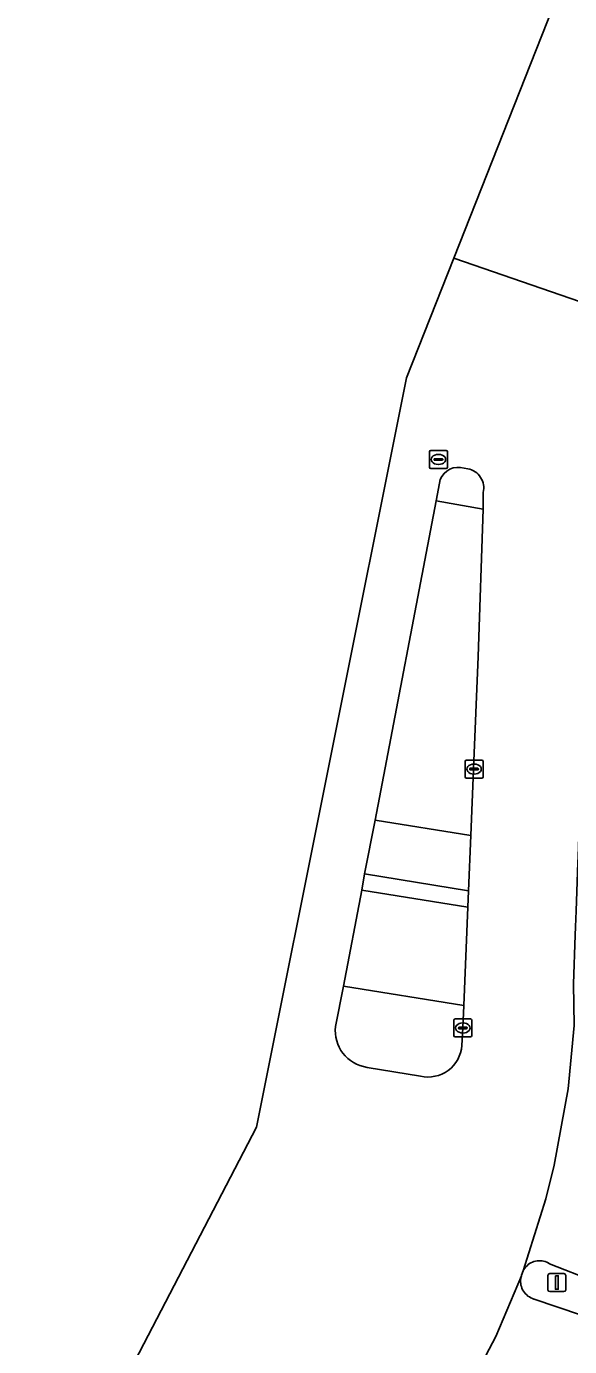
# Model space of a CAD drawing. Extents: x 159279 to 160377, y 384531 to 385888.
# Drawn here: x 159317.6 to 159347.7, y 385307.2 to 385380.6 of the extents above; entities that cross this region are included whole.
import ezdxf

# ---------------------------------------------------------------- set-up
doc = ezdxf.new("R2010")
doc.units = 0
for name, color, linetype in [('IMGEO_Fietspad_open', 7, 'Continuous'), ('IMGEO_Groenvoorziening', 7, 'Continuous'), ('IMGEO_Haag', 7, 'Continuous'), ('IMGEO_Kolk', 7, 'Continuous'), ('IMGEO_Lichtmast', 7, 'Continuous'), ('IMGEO_Rijbaan_lokaal_gesloten', 7, 'Continuous'), ('IMGEO_Rijbaan_lokaal_open', 7, 'Continuous'), ('IMGEO_Rioolput', 7, 'Continuous'), ('IMGEO_Verkeerseiland_open', 7, 'Continuous'), ('IMGEO_Voetpad_open', 7, 'Continuous')]:
    doc.layers.add(name, color=color, linetype=linetype)

msp = doc.modelspace()

# ---------------------------------------------------------------- linework, layer by layer
at = {"layer": 'IMGEO_Fietspad_open'}
msp.add_lwpolyline([(159335.18, 385327.275), (159341.862, 385326.202), (159342.084, 385331.653), (159336.202, 385332.61)], close=True, dxfattribs=at)
at = {"layer": 'IMGEO_Groenvoorziening'}
msp.add_lwpolyline([(159342.657, 385345.592), (159342.937, 385353.77), (159340.334, 385354.239), (159336.935, 385336.5), (159342.257, 385335.649), (159342.392, 385339.335)], close=True, dxfattribs=at)
at = {"layer": 'IMGEO_Haag'}
msp.add_lwpolyline([(159342.257, 385335.649), (159342.392, 385339.335), (159342.657, 385345.592), (159342.937, 385353.77), (159340.334, 385354.239), (159336.935, 385336.5)], close=True, dxfattribs=at)
at = {"layer": 'IMGEO_Kolk'}
for p, q in [((159341.929, 385338.907), (159341.929, 385339.759)), ((159342.004, 385339.833), (159342.856, 385339.833)), ((159342.188, 385339.327), (159342.188, 385339.339)), ((159342.626, 385339.29), (159342.228, 385339.29)), ((159342.231, 385339.376), (159342.629, 385339.376)), ((159342.417, 385339.613), (159342.442, 385339.613)), ((159342.672, 385339.339), (159342.672, 385339.327)), ((159342.93, 385339.759), (159342.93, 385338.907)), ((159342.856, 385338.833), (159342.004, 385338.833)), ((159342.44, 385339.053), (159342.415, 385339.053)), ((159341.305, 385324.523), (159341.305, 385325.375)), ((159341.38, 385325.449), (159342.232, 385325.449)), ((159341.793, 385325.229), (159341.818, 385325.229)), ((159342.306, 385325.375), (159342.306, 385324.523)), ((159341.564, 385324.943), (159341.564, 385324.955)), ((159342.002, 385324.906), (159341.604, 385324.906)), ((159341.607, 385324.992), (159342.005, 385324.992)), ((159341.816, 385324.669), (159341.791, 385324.669)), ((159342.048, 385324.955), (159342.048, 385324.943)), ((159342.232, 385324.449), (159341.38, 385324.449))]:
    msp.add_line(p, q, dxfattribs=at)
for points in [[(159341.929, 385338.907), (159341.929, 385339.759)], [(159342.004, 385339.833), (159342.856, 385339.833)], [(159342.93, 385339.759), (159342.93, 385338.907)], [(159342.856, 385338.833), (159342.004, 385338.833)], [(159341.305, 385324.523), (159341.305, 385325.375)], [(159341.38, 385325.449), (159342.232, 385325.449)], [(159342.306, 385325.375), (159342.306, 385324.523)], [(159342.232, 385324.449), (159341.38, 385324.449)]]:
    msp.add_lwpolyline(points, dxfattribs=at)
for centre, radius, start, end in [((159342.006, 385339.757), 0.0765, 91.55205, 178.44795), ((159342.006, 385339.757), 0.0765, 91.55205, 178.44795), ((159342.228, 385339.336), 0.0403, 85.87752, 175.75265), ((159342.225, 385339.326), 0.0366, 178.93798, 274.71019), ((159342.629, 385339.333), 0.043, 264.86636, 352.45326), ((159342.633, 385339.338), 0.0386, 1.73085, 96.63898), ((159342.854, 385339.757), 0.0765, 1.55205, 88.44795), ((159342.854, 385339.757), 0.0765, 1.55205, 88.44795), ((159342.006, 385338.909), 0.0765, 181.55205, 268.44795), ((159342.006, 385338.909), 0.0765, 181.55205, 268.44795), ((159342.854, 385338.909), 0.0765, 271.55205, 358.44795), ((159342.854, 385338.909), 0.0765, 271.55205, 358.44795), ((159341.382, 385325.373), 0.0765, 91.55205, 178.44795), ((159341.382, 385325.373), 0.0765, 91.55205, 178.44795), ((159342.23, 385325.373), 0.0765, 1.55205, 88.44795), ((159342.23, 385325.373), 0.0765, 1.55205, 88.44795), ((159341.382, 385324.525), 0.0765, 181.55205, 268.44795), ((159341.382, 385324.525), 0.0765, 181.55205, 268.44795), ((159341.604, 385324.952), 0.0403, 85.87752, 175.75265), ((159341.601, 385324.942), 0.0366, 178.93798, 274.71019), ((159342.005, 385324.949), 0.043, 264.86636, 352.45326), ((159342.009, 385324.954), 0.0386, 1.73085, 96.63898), ((159342.23, 385324.525), 0.0765, 271.55205, 358.44795), ((159342.23, 385324.525), 0.0765, 271.55205, 358.44795)]:
    msp.add_arc(centre, radius, start, end, dxfattribs=at)
for centre, major_axis, ratio, start_param, end_param in [((159342.416, 385339.333), (-0.387, 0.002), 0.722429, 4.712389, 7.853982), ((159342.441, 385339.333), (-0.39, 0.002), 0.717154, 1.570796, 4.712389), ((159341.792, 385324.949), (-0.387, 0.002), 0.722429, 4.712389, 7.853982), ((159341.817, 385324.949), (-0.39, 0.002), 0.717154, 1.570796, 4.712389)]:
    msp.add_ellipse(centre, major_axis=major_axis, ratio=ratio, start_param=start_param, end_param=end_param, dxfattribs=at)
at = {"layer": 'IMGEO_Lichtmast'}
for p, q in [((159346.628, 385311.308), (159347.418, 385311.308)), ((159347.418, 385311.308), (159346.628, 385311.308)), ((159346.528, 385310.408), (159346.528, 385311.208)), ((159346.528, 385311.208), (159346.528, 385310.408)), ((159347.518, 385311.208), (159347.518, 385310.408)), ((159347.518, 385310.408), (159347.518, 385311.208)), ((159347.418, 385310.308), (159346.628, 385310.308)), ((159346.628, 385310.308), (159347.418, 385310.308))]:
    msp.add_line(p, q, dxfattribs=at)
msp.add_lwpolyline([(159346.948, 385311.183), (159347.098, 385311.183), (159347.098, 385310.433), (159346.948, 385310.433), (159346.948, 385311.183)], dxfattribs=at)
for centre, start, end in [((159346.628, 385311.208), 90, 180), ((159346.628, 385311.208), 90, 180), ((159347.418, 385311.208), 0, 90), ((159347.418, 385311.208), 360, 90), ((159346.628, 385310.408), 180, 270), ((159346.628, 385310.408), 180, 270), ((159347.418, 385310.408), 270, 0), ((159347.418, 385310.408), 270, 0)]:
    msp.add_arc(centre, 0.1, start, end, dxfattribs=at)
at = {"layer": 'IMGEO_Rijbaan_lokaal_gesloten'}
for points in [[(159367.495, 385434.082), (159341.306, 385367.718), (159349.95, 385364.725), (159352.204, 385377.146), (159353.636, 385383.368), (159356.45, 385392.433), (159358.398, 385397.523), (159363.358, 385408.313), (159363.446, 385408.516), (159364.182, 385409.813), (159365.614, 385411.968), (159366.859, 385413.556), (159367.929, 385415.032), (159368.555, 385416.047), (159375.26, 385427.49), (159384.67, 385443.453)], [(159341.929, 385304.563), (159343.64, 385307.805), (159345.054, 385311.188), (159345.065, 385311.217), (159345.153, 385311.456), (159346.413, 385315.452), (159346.873, 385317.327), (159347.643, 385321.577), (159347.989, 385325.094), (159347.941, 385327.403), (159348.044, 385330.106), (159348.061, 385330.566), (159348.095, 385331.462), (159348.197, 385334.143), (159348.209, 385334.472), (159348.251, 385335.573), (159348.943, 385354.526), (159349.95, 385364.725), (159341.306, 385367.718), (159338.683, 385361.07), (159330.36, 385319.44), (159317.586, 385294.871)], [(159341.676, 385356.084), (159342.085, 385356.015)], [(159334.739, 385325.039), (159335.18, 385327.275), (159336.202, 385332.61), (159336.356, 385333.518), (159336.935, 385336.5), (159340.334, 385354.239), (159340.505, 385355.21)], [(159342.941, 385354.695), (159342.937, 385353.77), (159342.657, 385345.592), (159342.392, 385339.335), (159342.257, 385335.649), (159342.122, 385332.561), (159342.084, 385331.653), (159341.862, 385326.202), (159341.807, 385324.95), (159341.752, 385323.972)], [(159339.455, 385322.271), (159336.489, 385322.761)]]:
    msp.add_lwpolyline(points, dxfattribs=at)
for centre, radius, start, end in [((159341.536, 385355.05), 1.044, 82.31676, 171.1564), ((159341.872, 385354.939), 1.097, 347.12769, 78.7979), ((159336.791, 385324.804), 2.065, 173.46791, 261.59631), ((159339.869, 385324.113), 1.888, 257.33401, 355.70819)]:
    msp.add_arc(centre, radius, start, end, dxfattribs=at)
at = {"layer": 'IMGEO_Rijbaan_lokaal_open'}
for points in [[(159347.989, 385325.094), (159347.643, 385321.577), (159346.873, 385317.327), (159346.413, 385315.452), (159345.153, 385311.456), (159345.197, 385311.535), (159345.247, 385311.61), (159345.305, 385311.68), (159345.368, 385311.745), (159345.436, 385311.804), (159345.51, 385311.857), (159345.588, 385311.903), (159345.67, 385311.942), (159345.755, 385311.973), (159345.842, 385311.996), (159345.931, 385312.012), (159346.022, 385312.02), (159346.112, 385312.019), (159346.202, 385312.011), (159346.291, 385311.994), (159346.378, 385311.969), (159346.463, 385311.937), (159346.544, 385311.898), (159346.622, 385311.851), (159349.073, 385310.891)], [(159348.339, 385309.018), (159345.763, 385309.889), (159345.751, 385309.892), (159345.664, 385309.923), (159345.579, 385309.961), (159345.498, 385310.006), (159345.422, 385310.058), (159345.351, 385310.117), (159345.285, 385310.182), (159345.225, 385310.253), (159345.172, 385310.329), (159345.126, 385310.409), (159345.087, 385310.493), (159345.056, 385310.58), (159345.033, 385310.669), (159345.018, 385310.761), (159345.011, 385310.853), (159345.012, 385310.945), (159345.021, 385311.037), (159345.039, 385311.128), (159345.065, 385311.217), (159345.054, 385311.188), (159343.64, 385307.805), (159341.929, 385304.563)]]:
    msp.add_lwpolyline(points, dxfattribs=at)
at = {"layer": 'IMGEO_Rioolput'}
for p, q in [((159339.95, 385356.107), (159339.95, 385356.959)), ((159340.025, 385357.033), (159340.877, 385357.033)), ((159340.438, 385356.813), (159340.463, 385356.813)), ((159340.951, 385356.959), (159340.951, 385356.107)), ((159340.877, 385356.033), (159340.025, 385356.033)), ((159340.209, 385356.527), (159340.209, 385356.539)), ((159340.647, 385356.49), (159340.249, 385356.49)), ((159340.252, 385356.576), (159340.65, 385356.576)), ((159340.461, 385356.253), (159340.436, 385356.253)), ((159340.693, 385356.539), (159340.693, 385356.527))]:
    msp.add_line(p, q, dxfattribs=at)
for points in [[(159339.95, 385356.107), (159339.95, 385356.959)], [(159340.025, 385357.033), (159340.877, 385357.033)], [(159340.951, 385356.959), (159340.951, 385356.107)], [(159340.877, 385356.033), (159340.025, 385356.033)]]:
    msp.add_lwpolyline(points, dxfattribs=at)
for centre, radius, start, end in [((159340.027, 385356.957), 0.0765, 91.55205, 178.44795), ((159340.027, 385356.957), 0.0765, 91.55205, 178.44795), ((159340.875, 385356.957), 0.0765, 1.55205, 88.44795), ((159340.875, 385356.957), 0.0765, 1.55205, 88.44795), ((159340.027, 385356.109), 0.0765, 181.55205, 268.44795), ((159340.027, 385356.109), 0.0765, 181.55205, 268.44795), ((159340.249, 385356.536), 0.0403, 85.87752, 175.75265), ((159340.246, 385356.526), 0.0366, 178.93798, 274.71019), ((159340.65, 385356.533), 0.043, 264.86636, 352.45326), ((159340.654, 385356.538), 0.0386, 1.73085, 96.63898), ((159340.875, 385356.109), 0.0765, 271.55205, 358.44795), ((159340.875, 385356.109), 0.0765, 271.55205, 358.44795)]:
    msp.add_arc(centre, radius, start, end, dxfattribs=at)
for centre, major_axis, ratio, start_param, end_param in [((159340.437, 385356.533), (-0.387, 0.002), 0.722429, 4.712389, 7.853982), ((159340.462, 385356.533), (-0.39, 0.002), 0.717154, 1.570796, 4.712389)]:
    msp.add_ellipse(centre, major_axis=major_axis, ratio=ratio, start_param=start_param, end_param=end_param, dxfattribs=at)
at = {"layer": 'IMGEO_Verkeerseiland_open'}
for points in [[(159342.085, 385356.015), (159341.676, 385356.084)], [(159340.505, 385355.21), (159340.334, 385354.239), (159342.937, 385353.77), (159342.941, 385354.695)], [(159341.752, 385323.972), (159341.807, 385324.95), (159341.862, 385326.202), (159335.18, 385327.275), (159334.739, 385325.039)], [(159336.489, 385322.761), (159339.455, 385322.271)], [(159349.073, 385310.891), (159346.622, 385311.851), (159346.544, 385311.898), (159346.463, 385311.937), (159346.378, 385311.969), (159346.291, 385311.994), (159346.202, 385312.011), (159346.112, 385312.019), (159346.022, 385312.02), (159345.931, 385312.012), (159345.842, 385311.996), (159345.755, 385311.973), (159345.67, 385311.942), (159345.588, 385311.903), (159345.51, 385311.857), (159345.436, 385311.804), (159345.368, 385311.745), (159345.305, 385311.68), (159345.247, 385311.61), (159345.197, 385311.535), (159345.153, 385311.456), (159345.065, 385311.217), (159345.039, 385311.128), (159345.021, 385311.037), (159345.012, 385310.945), (159345.011, 385310.853), (159345.018, 385310.761), (159345.033, 385310.669), (159345.056, 385310.58), (159345.087, 385310.493), (159345.126, 385310.409), (159345.172, 385310.329), (159345.225, 385310.253), (159345.285, 385310.182), (159345.351, 385310.117), (159345.422, 385310.058), (159345.498, 385310.006), (159345.579, 385309.961), (159345.664, 385309.923), (159345.751, 385309.892), (159345.763, 385309.889), (159348.339, 385309.018)]]:
    msp.add_lwpolyline(points, dxfattribs=at)
msp.add_lwpolyline([(159342.122, 385332.561), (159336.356, 385333.518), (159336.202, 385332.61), (159342.084, 385331.653)], close=True, dxfattribs=at)
for centre, radius, start, end in [((159341.536, 385355.05), 1.044, 82.31676, 171.1564), ((159341.872, 385354.939), 1.097, 347.12769, 78.7979), ((159336.791, 385324.804), 2.065, 173.46791, 261.59631), ((159339.869, 385324.113), 1.888, 257.33401, 355.70819)]:
    msp.add_arc(centre, radius, start, end, dxfattribs=at)
at = {"layer": 'IMGEO_Voetpad_open'}
msp.add_lwpolyline([(159342.122, 385332.561), (159342.257, 385335.649), (159336.935, 385336.5), (159336.356, 385333.518)], close=True, dxfattribs=at)

doc.saveas('drawing.dxf')
